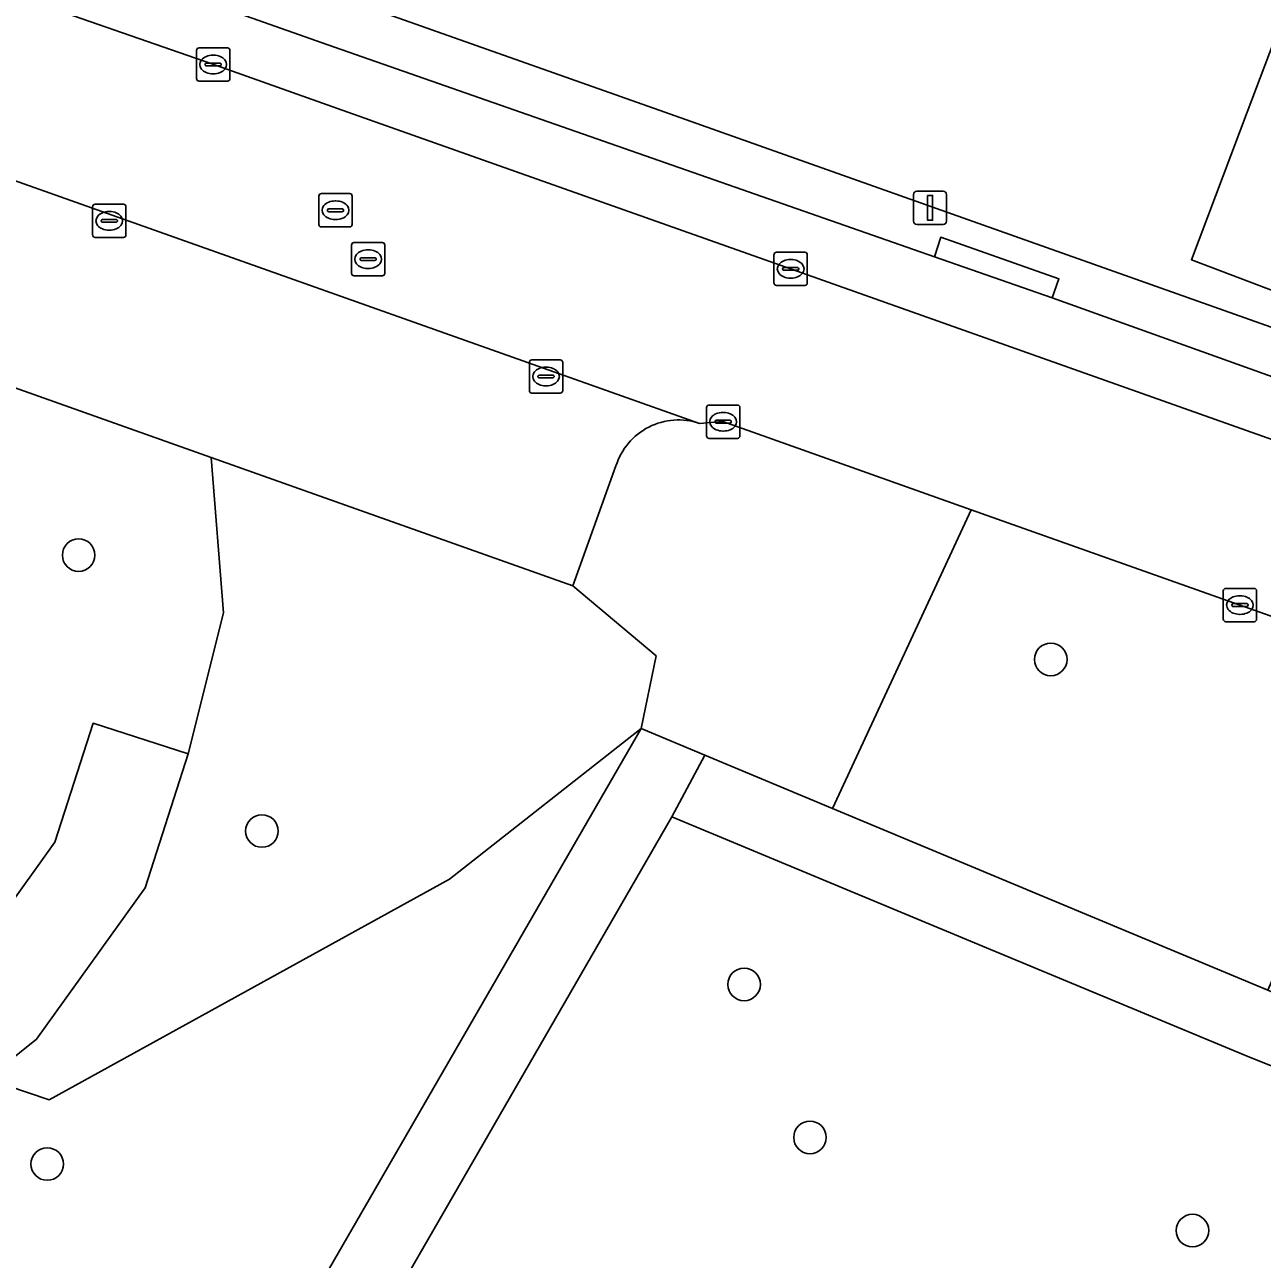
# Model space of a CAD drawing. Extents: x 163683 to 164494, y 382709 to 383872.
# Drawn here: x 163859.34 to 163896.52, y 383715.54 to 383752.63 of the extents above; entities that cross this region are included whole.
import ezdxf

# ---------------------------------------------------------------- set-up
doc = ezdxf.new("R2010")
doc.units = 0
for name, color, linetype in [('IMGEO_Boom', 7, 'Continuous'), ('IMGEO_Erf', 7, 'Continuous'), ('IMGEO_Groenvoorziening', 7, 'Continuous'), ('IMGEO_Kolk', 7, 'Continuous'), ('IMGEO_Lichtmast', 7, 'Continuous'), ('IMGEO_Pand', 7, 'Continuous'), ('IMGEO_Parkeervlak_open', 7, 'Continuous'), ('IMGEO_Rijbaan_lokaal_open', 7, 'Continuous'), ('IMGEO_Rioolput', 7, 'Continuous'), ('IMGEO_Voetpad_halfverhard', 7, 'Continuous'), ('IMGEO_Voetpad_open', 7, 'Continuous')]:
    doc.layers.add(name, color=color, linetype=linetype)

msp = doc.modelspace()

# ---------------------------------------------------------------- linework, layer by layer
at = {"layer": 'IMGEO_Boom'}
for centre in [(163860.963, 383736.694), (163890.163, 383733.56), (163866.468, 383728.405), (163880.953, 383723.796), (163882.931, 383719.199), (163860.02, 383718.4), (163894.42, 383716.4)]:
    msp.add_circle(centre, 0.489, dxfattribs=at)
at = {"layer": 'IMGEO_Erf'}
msp.add_lwpolyline([(163902.073, 383742.648), (163894.391, 383745.565), (163896.067, 383750), (163897.265, 383753.172), (163893.327, 383754.619), (163898.217, 383767.502), (163876.669, 383775.65), (163872.211, 383763.869), (163866.17, 383766.164), (163870.578, 383777.878), (163869.49, 383778.311), (163861.583, 383757.653), (163861.457, 383757.243), (163861.745, 383755.964), (163878.567, 383750), (163906.048, 383740.257)], dxfattribs=at)
at = {"layer": 'IMGEO_Groenvoorziening'}
for points in [[(163847.474, 383751.339), (163843.353, 383749.027), (163843.826, 383747.986), (163846.567, 383749.207), (163853.553, 383733.515), (163855.537, 383728.459), (163857.125, 383723.71), (163860.247, 383728.066), (163861.403, 383731.642), (163864.258, 383730.72), (163865.318, 383734.963), (163864.947, 383739.628), (163850.334, 383744.814), (163851.582, 383748.414)], [(163887.777, 383738.058), (163880.317, 383740.705), (163879.612, 383740.65)], [(163877.103, 383739.375), (163875.812, 383735.773), (163878.315, 383733.663), (163877.861, 383731.48), (163879.771, 383730.683), (163883.607, 383729.082), (163886.161, 383734.581), (163887.777, 383738.058)], [(163939.45, 383719.637), (163929.807, 383723.088), (163914.266, 383728.659), (163887.777, 383738.058), (163886.161, 383734.581), (163883.607, 383729.082), (163896.685, 383723.623), (163898.53, 383727.849), (163931.434, 383715.068), (163955.152, 383709.969), (163954.504, 383705.708)], [(163908.775, 383716.598), (163896.181, 383721.595), (163887.994, 383724.998), (163878.785, 383728.826), (163865.367, 383705.567), (163866.151, 383705.618), (163866.42, 383701.245), (163871.92, 383701.321), (163875.92, 383701.182), (164008.37, 383691.171)]]:
    msp.add_lwpolyline(points, dxfattribs=at)
for points in [[(163846.567, 383749.207), (163843.826, 383747.986), (163850.785, 383732.357), (163852.716, 383727.435), (163854.546, 383721.96), (163857.897, 383721.06), (163858.207, 383720.955), (163859.698, 383722.15), (163862.958, 383726.699), (163864.258, 383730.72), (163861.403, 383731.642), (163860.247, 383728.066), (163857.125, 383723.71), (163855.537, 383728.459), (163853.553, 383733.515)], [(163877.861, 383731.48), (163878.315, 383733.663), (163875.812, 383735.773), (163864.947, 383739.628), (163865.318, 383734.963), (163864.258, 383730.72), (163862.958, 383726.699), (163859.698, 383722.15), (163858.207, 383720.955), (163860.082, 383720.324), (163872.103, 383726.962)], [(163877.861, 383731.48), (163872.103, 383726.962), (163860.082, 383720.324), (163858.207, 383720.955), (163857.897, 383721.06), (163854.546, 383721.96), (163858.253, 383708.679), (163862.206, 383705.346), (163862.788, 383705.383)]]:
    msp.add_lwpolyline(points, close=True, dxfattribs=at)
msp.add_arc((163878.982, 383738.784), 1.97, 71.3437, 162.533, dxfattribs=at)
at = {"layer": 'IMGEO_Kolk'}
for p, q in [((163864.505, 383751.008), (163864.505, 383751.86)), ((163864.58, 383751.934), (163865.432, 383751.934)), ((163865.506, 383751.86), (163865.506, 383751.008)), ((163864.993, 383751.714), (163865.018, 383751.714)), ((163864.764, 383751.428), (163864.764, 383751.44)), ((163865.202, 383751.391), (163864.804, 383751.391)), ((163864.807, 383751.477), (163865.205, 383751.477)), ((163865.016, 383751.154), (163864.991, 383751.154)), ((163865.248, 383751.44), (163865.248, 383751.428)), ((163865.432, 383750.934), (163864.58, 383750.934)), ((163861.383, 383746.311), (163861.383, 383747.163)), ((163861.458, 383747.237), (163862.31, 383747.237)), ((163862.384, 383747.163), (163862.384, 383746.311)), ((163861.642, 383746.731), (163861.642, 383746.743)), ((163862.08, 383746.694), (163861.682, 383746.694)), ((163861.685, 383746.78), (163862.083, 383746.78)), ((163861.871, 383747.017), (163861.896, 383747.017)), ((163862.126, 383746.743), (163862.126, 383746.731)), ((163861.894, 383746.457), (163861.869, 383746.457)), ((163862.31, 383746.237), (163861.458, 383746.237)), ((163881.85, 383744.867), (163881.85, 383745.719)), ((163881.925, 383745.793), (163882.777, 383745.793)), ((163882.338, 383745.573), (163882.363, 383745.573)), ((163882.851, 383745.719), (163882.851, 383744.867)), ((163882.109, 383745.287), (163882.109, 383745.299)), ((163882.547, 383745.25), (163882.149, 383745.25)), ((163882.152, 383745.336), (163882.55, 383745.336)), ((163882.593, 383745.299), (163882.593, 383745.287)), ((163882.361, 383745.013), (163882.336, 383745.013)), ((163882.777, 383744.793), (163881.925, 383744.793)), ((163874.502, 383741.634), (163874.502, 383742.486)), ((163874.577, 383742.56), (163875.429, 383742.56)), ((163874.99, 383742.34), (163875.015, 383742.34)), ((163875.503, 383742.486), (163875.503, 383741.634)), ((163874.761, 383742.054), (163874.761, 383742.066)), ((163875.199, 383742.017), (163874.801, 383742.017)), ((163874.804, 383742.103), (163875.202, 383742.103)), ((163875.245, 383742.066), (163875.245, 383742.054)), ((163875.429, 383741.56), (163874.577, 383741.56)), ((163875.013, 383741.78), (163874.988, 383741.78)), ((163879.824, 383740.275), (163879.824, 383741.127)), ((163879.899, 383741.201), (163880.751, 383741.201)), ((163880.825, 383741.127), (163880.825, 383740.275)), ((163880.083, 383740.695), (163880.083, 383740.707)), ((163880.126, 383740.744), (163880.524, 383740.744)), ((163880.312, 383740.981), (163880.337, 383740.981)), ((163880.567, 383740.707), (163880.567, 383740.695)), ((163880.521, 383740.658), (163880.123, 383740.658)), ((163880.335, 383740.421), (163880.31, 383740.421)), ((163880.751, 383740.201), (163879.899, 383740.201)), ((163895.346, 383734.768), (163895.346, 383735.62)), ((163895.421, 383735.694), (163896.273, 383735.694)), ((163896.347, 383735.62), (163896.347, 383734.768)), ((163895.605, 383735.188), (163895.605, 383735.2)), ((163896.043, 383735.151), (163895.645, 383735.151)), ((163895.648, 383735.237), (163896.046, 383735.237)), ((163895.834, 383735.474), (163895.859, 383735.474)), ((163896.089, 383735.2), (163896.089, 383735.188)), ((163895.857, 383734.914), (163895.832, 383734.914)), ((163896.273, 383734.694), (163895.421, 383734.694))]:
    msp.add_line(p, q, dxfattribs=at)
for points in [[(163864.505, 383751.008), (163864.505, 383751.86)], [(163864.58, 383751.934), (163865.432, 383751.934)], [(163865.506, 383751.86), (163865.506, 383751.008)], [(163865.432, 383750.934), (163864.58, 383750.934)], [(163861.383, 383746.311), (163861.383, 383747.163)], [(163861.458, 383747.237), (163862.31, 383747.237)], [(163862.384, 383747.163), (163862.384, 383746.311)], [(163862.31, 383746.237), (163861.458, 383746.237)], [(163881.85, 383744.867), (163881.85, 383745.719)], [(163881.925, 383745.793), (163882.777, 383745.793)], [(163882.851, 383745.719), (163882.851, 383744.867)], [(163882.777, 383744.793), (163881.925, 383744.793)], [(163874.502, 383741.634), (163874.502, 383742.486)], [(163874.577, 383742.56), (163875.429, 383742.56)], [(163875.503, 383742.486), (163875.503, 383741.634)], [(163875.429, 383741.56), (163874.577, 383741.56)], [(163879.824, 383740.275), (163879.824, 383741.127)], [(163879.899, 383741.201), (163880.751, 383741.201)], [(163880.825, 383741.127), (163880.825, 383740.275)], [(163880.751, 383740.201), (163879.899, 383740.201)], [(163895.346, 383734.768), (163895.346, 383735.62)], [(163895.421, 383735.694), (163896.273, 383735.694)], [(163896.347, 383735.62), (163896.347, 383734.768)], [(163896.273, 383734.694), (163895.421, 383734.694)]]:
    msp.add_lwpolyline(points, dxfattribs=at)
for centre, radius, start, end in [((163864.582, 383751.858), 0.0765, 91.552, 178.448), ((163864.582, 383751.858), 0.0765, 91.552, 178.448), ((163865.43, 383751.858), 0.0765, 1.552, 88.448), ((163865.43, 383751.858), 0.0765, 1.552, 88.448), ((163864.804, 383751.437), 0.0403, 85.8775, 175.7526), ((163864.801, 383751.427), 0.0366, 178.938, 274.7102), ((163865.205, 383751.434), 0.043, 264.8664, 352.4533), ((163865.209, 383751.439), 0.0386, 1.7309, 96.639), ((163864.582, 383751.01), 0.0765, 181.552, 268.448), ((163864.582, 383751.01), 0.0765, 181.552, 268.448), ((163865.43, 383751.01), 0.0765, 271.552, 358.448), ((163865.43, 383751.01), 0.0765, 271.552, 358.448), ((163861.46, 383747.161), 0.0765, 91.552, 178.448), ((163861.46, 383747.161), 0.0765, 91.552, 178.448), ((163862.308, 383747.161), 0.0765, 1.552, 88.448), ((163862.308, 383747.161), 0.0765, 1.552, 88.448), ((163861.682, 383746.74), 0.0403, 85.8775, 175.7526), ((163861.679, 383746.73), 0.0366, 178.938, 274.7102), ((163862.083, 383746.737), 0.043, 264.8664, 352.4533), ((163862.087, 383746.742), 0.0386, 1.7309, 96.639), ((163861.46, 383746.313), 0.0765, 181.552, 268.448), ((163861.46, 383746.313), 0.0765, 181.552, 268.448), ((163862.308, 383746.313), 0.0765, 271.552, 358.448), ((163862.308, 383746.313), 0.0765, 271.552, 358.448), ((163881.927, 383745.717), 0.0765, 91.552, 178.448), ((163881.927, 383745.717), 0.0765, 91.552, 178.448), ((163882.775, 383745.717), 0.0765, 1.552, 88.448), ((163882.775, 383745.717), 0.0765, 1.552, 88.448), ((163882.149, 383745.296), 0.0403, 85.8775, 175.7526), ((163882.146, 383745.286), 0.0366, 178.938, 274.7102), ((163882.55, 383745.293), 0.043, 264.8664, 352.4533), ((163882.554, 383745.298), 0.0386, 1.7309, 96.639), ((163881.927, 383744.869), 0.0765, 181.552, 268.448), ((163881.927, 383744.869), 0.0765, 181.552, 268.448), ((163882.775, 383744.869), 0.0765, 271.552, 358.448), ((163882.775, 383744.869), 0.0765, 271.552, 358.448), ((163874.579, 383742.484), 0.0765, 91.552, 178.448), ((163874.579, 383742.484), 0.0765, 91.552, 178.448), ((163875.427, 383742.484), 0.0765, 1.552, 88.448), ((163875.427, 383742.484), 0.0765, 1.552, 88.448), ((163874.801, 383742.063), 0.0403, 85.8775, 175.7526), ((163874.798, 383742.053), 0.0366, 178.938, 274.7102), ((163875.202, 383742.06), 0.043, 264.8664, 352.4533), ((163875.206, 383742.065), 0.0386, 1.7309, 96.639), ((163874.579, 383741.636), 0.0765, 181.552, 268.448), ((163874.579, 383741.636), 0.0765, 181.552, 268.448), ((163875.427, 383741.636), 0.0765, 271.552, 358.448), ((163875.427, 383741.636), 0.0765, 271.552, 358.448), ((163879.901, 383741.125), 0.0765, 91.552, 178.448), ((163879.901, 383741.125), 0.0765, 91.552, 178.448), ((163880.749, 383741.125), 0.0765, 1.552, 88.448), ((163880.749, 383741.125), 0.0765, 1.552, 88.448), ((163880.123, 383740.704), 0.0403, 85.8775, 175.7526), ((163880.528, 383740.706), 0.0386, 1.7309, 96.639), ((163880.12, 383740.694), 0.0366, 178.938, 274.7102), ((163880.524, 383740.701), 0.043, 264.8664, 352.4533), ((163879.901, 383740.277), 0.0765, 181.552, 268.448), ((163879.901, 383740.277), 0.0765, 181.552, 268.448), ((163880.749, 383740.277), 0.0765, 271.552, 358.448), ((163880.749, 383740.277), 0.0765, 271.552, 358.448), ((163895.423, 383735.618), 0.0765, 91.552, 178.448), ((163895.423, 383735.618), 0.0765, 91.552, 178.448), ((163896.271, 383735.618), 0.0765, 1.552, 88.448), ((163896.271, 383735.618), 0.0765, 1.552, 88.448), ((163895.645, 383735.197), 0.0403, 85.8775, 175.7526), ((163895.642, 383735.187), 0.0366, 178.938, 274.7102), ((163896.046, 383735.194), 0.043, 264.8664, 352.4533), ((163896.05, 383735.199), 0.0386, 1.7309, 96.639), ((163895.423, 383734.77), 0.0765, 181.552, 268.448), ((163895.423, 383734.77), 0.0765, 181.552, 268.448), ((163896.271, 383734.77), 0.0765, 271.552, 358.448), ((163896.271, 383734.77), 0.0765, 271.552, 358.448)]:
    msp.add_arc(centre, radius, start, end, dxfattribs=at)
for centre, major_axis, ratio, start_param, end_param in [((163864.992, 383751.434), (-0.387, 0.002), 0.722429, 4.712389, 7.853982), ((163865.017, 383751.434), (-0.39, 0.002), 0.717154, 1.570796, 4.712389), ((163861.87, 383746.737), (-0.387, 0.002), 0.722429, 4.712389, 7.853982), ((163861.895, 383746.737), (-0.39, 0.002), 0.717154, 1.570796, 4.712389), ((163882.337, 383745.293), (-0.387, 0.002), 0.722429, 4.712389, 7.853982), ((163882.362, 383745.293), (-0.39, 0.002), 0.717154, 1.570796, 4.712389), ((163874.989, 383742.06), (-0.387, 0.002), 0.722429, 4.712389, 7.853982), ((163875.014, 383742.06), (-0.39, 0.002), 0.717154, 1.570796, 4.712389), ((163880.311, 383740.701), (-0.387, 0.002), 0.722429, 4.712389, 7.853982), ((163880.336, 383740.701), (-0.39, 0.002), 0.717154, 1.570796, 4.712389), ((163895.833, 383735.194), (-0.387, 0.002), 0.722429, 4.712389, 7.853982), ((163895.858, 383735.194), (-0.39, 0.002), 0.717154, 1.570796, 4.712389)]:
    msp.add_ellipse(centre, major_axis=major_axis, ratio=ratio, start_param=start_param, end_param=end_param, dxfattribs=at)
at = {"layer": 'IMGEO_Lichtmast'}
for p, q in [((163886.043, 383746.727), (163886.043, 383747.527)), ((163886.043, 383747.527), (163886.043, 383746.727)), ((163886.143, 383747.627), (163886.933, 383747.627)), ((163886.933, 383747.627), (163886.143, 383747.627)), ((163887.033, 383747.527), (163887.033, 383746.727)), ((163887.033, 383746.727), (163887.033, 383747.527)), ((163886.933, 383746.627), (163886.143, 383746.627)), ((163886.143, 383746.627), (163886.933, 383746.627))]:
    msp.add_line(p, q, dxfattribs=at)
msp.add_lwpolyline([(163886.463, 383747.502), (163886.613, 383747.502), (163886.613, 383746.752), (163886.463, 383746.752), (163886.463, 383747.502)], dxfattribs=at)
for centre, start, end in [((163886.143, 383747.527), 90, 180), ((163886.143, 383747.527), 90, 180), ((163886.933, 383747.527), 0, 90), ((163886.933, 383747.527), 360, 90), ((163886.143, 383746.727), 180, 270), ((163886.143, 383746.727), 180, 270), ((163886.933, 383746.727), 270, 0), ((163886.933, 383746.727), 270, 0)]:
    msp.add_arc(centre, 0.1, start, end, dxfattribs=at)
at = {"layer": 'IMGEO_Pand'}
msp.add_lwpolyline([(163900.256, 383777.071), (163891.508, 383780.444), (163893.291, 383785.221), (163888.199, 383787.154), (163886.36, 383782.413), (163877.112, 383785.964), (163875.452, 383781.576), (163873.682, 383776.899), (163870.654, 383778.081), (163870.578, 383777.878), (163866.17, 383766.164), (163872.211, 383763.869), (163876.669, 383775.65), (163898.217, 383767.502), (163893.327, 383754.619), (163897.265, 383753.172), (163896.067, 383750), (163894.391, 383745.565), (163902.073, 383742.648)], dxfattribs=at)
at = {"layer": 'IMGEO_Parkeervlak_open'}
for points in [[(163860.2, 383754.953), (163859.602, 383753.321), (163864.962, 383751.449), (163869.054, 383750), (163882.371, 383745.285), (163897.939, 383739.766), (163916.032, 383733.324), (163931.552, 383727.804), (163948.908, 383721.683)], [(163890.21, 383744.422), (163886.672, 383745.659), (163868.452, 383752.029), (163864.952, 383753.261), (163860.317, 383754.892)], [(163879.612, 383740.65), (163850.411, 383751.003)], [(163851.582, 383748.414), (163850.334, 383744.814), (163864.947, 383739.628), (163875.812, 383735.773), (163877.103, 383739.375)], [(163953.291, 383721.895), (163933.221, 383728.936), (163915.977, 383735.176), (163890.21, 383744.422)]]:
    msp.add_lwpolyline(points, dxfattribs=at)
msp.add_arc((163878.982, 383738.784), 1.97, 71.3437, 162.533, dxfattribs=at)
at = {"layer": 'IMGEO_Rijbaan_lokaal_open'}
for points in [[(163948.908, 383721.683), (163931.552, 383727.804), (163916.032, 383733.324), (163897.939, 383739.766), (163882.371, 383745.285), (163869.054, 383750), (163864.962, 383751.449), (163859.602, 383753.321), (163847.274, 383759.678), (163846.966, 383760.023), (163839.815, 383755.243), (163837.227, 383753.673), (163839.28, 383750.154), (163841.144, 383746.686), (163843.826, 383747.986), (163843.353, 383749.027), (163847.474, 383751.339)], [(163849, 383751.469), (163850.411, 383751.003), (163879.612, 383740.65), (163880.317, 383740.705), (163887.777, 383738.058), (163914.266, 383728.659), (163929.807, 383723.088), (163939.45, 383719.637), (163943.73, 383718.133), (163949.119, 383716.277)]]:
    msp.add_lwpolyline(points, dxfattribs=at)
at = {"layer": 'IMGEO_Rioolput'}
for p, q in [((163868.179, 383746.629), (163868.179, 383747.481)), ((163868.254, 383747.555), (163869.106, 383747.555)), ((163869.18, 383747.481), (163869.18, 383746.629)), ((163868.438, 383747.049), (163868.438, 383747.061)), ((163868.481, 383747.098), (163868.879, 383747.098)), ((163868.667, 383747.335), (163868.692, 383747.335)), ((163868.922, 383747.061), (163868.922, 383747.049)), ((163868.876, 383747.012), (163868.478, 383747.012)), ((163868.69, 383746.775), (163868.665, 383746.775)), ((163869.106, 383746.555), (163868.254, 383746.555)), ((163869.159, 383745.158), (163869.159, 383746.01)), ((163869.234, 383746.084), (163870.086, 383746.084)), ((163870.16, 383746.01), (163870.16, 383745.158)), ((163869.418, 383745.578), (163869.418, 383745.59)), ((163869.856, 383745.541), (163869.458, 383745.541)), ((163869.461, 383745.627), (163869.859, 383745.627)), ((163869.647, 383745.864), (163869.672, 383745.864)), ((163869.902, 383745.59), (163869.902, 383745.578)), ((163869.67, 383745.304), (163869.645, 383745.304)), ((163870.086, 383745.084), (163869.234, 383745.084))]:
    msp.add_line(p, q, dxfattribs=at)
for points in [[(163868.179, 383746.629), (163868.179, 383747.481)], [(163868.254, 383747.555), (163869.106, 383747.555)], [(163869.18, 383747.481), (163869.18, 383746.629)], [(163869.106, 383746.555), (163868.254, 383746.555)], [(163869.159, 383745.158), (163869.159, 383746.01)], [(163869.234, 383746.084), (163870.086, 383746.084)], [(163870.16, 383746.01), (163870.16, 383745.158)], [(163870.086, 383745.084), (163869.234, 383745.084)]]:
    msp.add_lwpolyline(points, dxfattribs=at)
for centre, radius, start, end in [((163868.256, 383747.479), 0.0765, 91.552, 178.448), ((163868.256, 383747.479), 0.0765, 91.552, 178.448), ((163869.104, 383747.479), 0.0765, 1.552, 88.448), ((163869.104, 383747.479), 0.0765, 1.552, 88.448), ((163868.478, 383747.058), 0.0403, 85.8775, 175.7526), ((163868.475, 383747.048), 0.0366, 178.938, 274.7102), ((163868.879, 383747.055), 0.043, 264.8664, 352.4533), ((163868.883, 383747.06), 0.0386, 1.7309, 96.639), ((163868.256, 383746.631), 0.0765, 181.552, 268.448), ((163868.256, 383746.631), 0.0765, 181.552, 268.448), ((163869.104, 383746.631), 0.0765, 271.552, 358.448), ((163869.104, 383746.631), 0.0765, 271.552, 358.448), ((163869.236, 383746.008), 0.0765, 91.552, 178.448), ((163869.236, 383746.008), 0.0765, 91.552, 178.448), ((163870.084, 383746.008), 0.0765, 1.552, 88.448), ((163870.084, 383746.008), 0.0765, 1.552, 88.448), ((163869.458, 383745.587), 0.0403, 85.8775, 175.7526), ((163869.455, 383745.577), 0.0366, 178.938, 274.7102), ((163869.859, 383745.584), 0.043, 264.8664, 352.4533), ((163869.863, 383745.589), 0.0386, 1.7309, 96.639), ((163869.236, 383745.16), 0.0765, 181.552, 268.448), ((163869.236, 383745.16), 0.0765, 181.552, 268.448), ((163870.084, 383745.16), 0.0765, 271.552, 358.448), ((163870.084, 383745.16), 0.0765, 271.552, 358.448)]:
    msp.add_arc(centre, radius, start, end, dxfattribs=at)
for centre, major_axis, ratio, start_param, end_param in [((163868.666, 383747.055), (-0.387, 0.002), 0.722429, 4.712389, 7.853982), ((163868.691, 383747.055), (-0.39, 0.002), 0.717154, 1.570796, 4.712389), ((163869.646, 383745.584), (-0.387, 0.002), 0.722429, 4.712389, 7.853982), ((163869.671, 383745.584), (-0.39, 0.002), 0.717154, 1.570796, 4.712389)]:
    msp.add_ellipse(centre, major_axis=major_axis, ratio=ratio, start_param=start_param, end_param=end_param, dxfattribs=at)
at = {"layer": 'IMGEO_Voetpad_halfverhard'}
msp.add_lwpolyline([(163878.785, 383728.826), (163879.771, 383730.683), (163877.861, 383731.48), (163862.788, 383705.383), (163865.367, 383705.567)], close=True, dxfattribs=at)
msp.add_lwpolyline([(163909.614, 383718.513), (163897.015, 383723.486), (163896.685, 383723.623), (163883.607, 383729.082), (163879.771, 383730.683), (163878.785, 383728.826), (163887.994, 383724.998), (163896.181, 383721.595), (163908.775, 383716.598)], dxfattribs=at)
at = {"layer": 'IMGEO_Voetpad_open'}
for points in [[(163954.153, 383723.269), (163906.048, 383740.257), (163878.567, 383750), (163861.745, 383755.964)], [(163860.317, 383754.892), (163864.952, 383753.261), (163868.452, 383752.029), (163886.672, 383745.659), (163886.859, 383746.243), (163890.409, 383744.995), (163890.21, 383744.422), (163915.977, 383735.176), (163933.221, 383728.936), (163953.291, 383721.895)]]:
    msp.add_lwpolyline(points, dxfattribs=at)
msp.add_lwpolyline([(163886.859, 383746.243), (163886.672, 383745.659), (163890.21, 383744.422), (163890.409, 383744.995)], close=True, dxfattribs=at)

doc.saveas('drawing.dxf')
